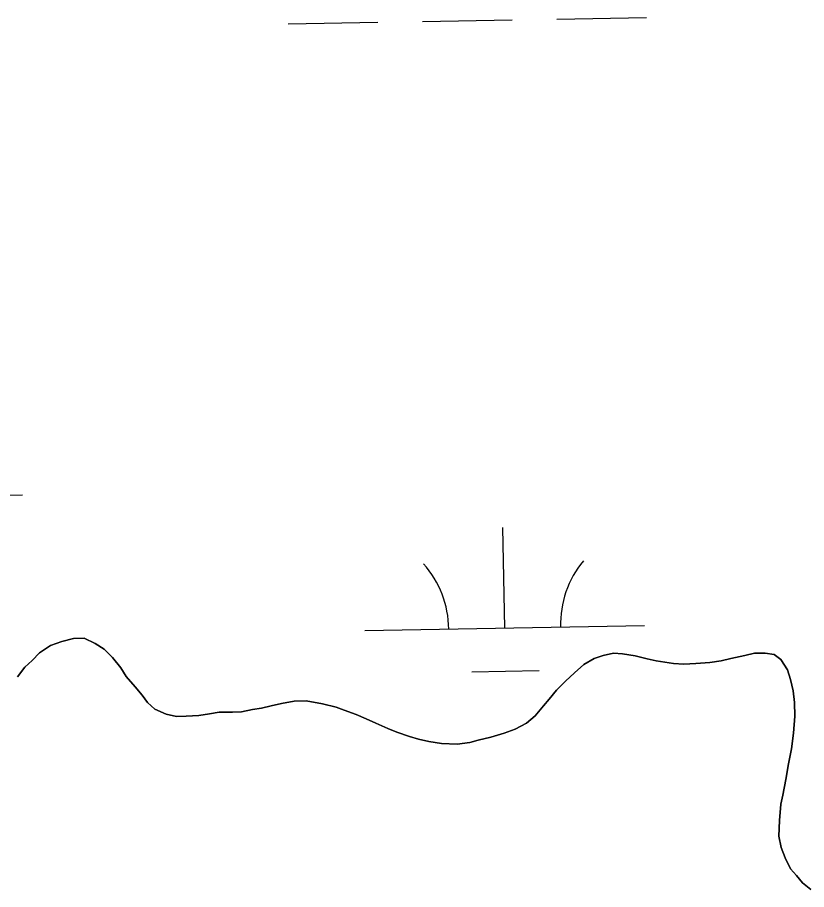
# Model space of a CAD drawing. Extents: x 3925854 to 3964121, y 224593 to 250589.
# Drawn here: x 3944344 to 3944625.8, y 230559.1 to 230870.7 of the extents above; entities that cross this region are included whole.
import ezdxf

# ---------------------------------------------------------------- set-up
doc = ezdxf.new("R2010")
doc.units = 0
doc.layers.add('V-TOPO-SHOR', color=7, linetype='Continuous')
doc.layers.add('V-WETL-SWMP', color=7, linetype='Continuous')

msp = doc.modelspace()

# ---------------------------------------------------------------- linework, layer by layer
at = {"layer": 'V-TOPO-SHOR'}
for points in [[(3944343.971, 230635.019), (3944346.599, 230638.507), (3944349.239, 230640.929), (3944351.875, 230643.621), (3944355.842, 230646.324), (3944359.823, 230647.694), (3944364.073, 230648.802), (3944367.8, 230648.841), (3944371.812, 230647.018), (3944375.029, 230644.919), (3944377.989, 230642.019), (3944380.956, 230638.322), (3944382.853, 230635.146), (3944386.087, 230631.449), (3944388.511, 230628.545), (3944390.404, 230625.901), (3944393.091, 230623.532), (3944397.103, 230621.707)], [(3944397.103, 230621.707), (3944400.838, 230620.945), (3944404.301, 230620.982), (3944408.825, 230621.293), (3944412.549, 230621.865), (3944416.004, 230622.432), (3944420.796, 230622.479), (3944423.993, 230622.512), (3944427.978, 230623.352), (3944431.169, 230623.917), (3944434.622, 230624.75), (3944438.341, 230625.588), (3944442.861, 230626.432), (3944447.121, 230626.475), (3944452.991, 230625.469), (3944457.797, 230624.185), (3944460.736, 230623.151), (3944465.014, 230621.596), (3944468.492, 230620.034), (3944471.969, 230618.471), (3944476.25, 230616.65), (3944479.459, 230615.352), (3944484.001, 230613.8), (3944487.209, 230612.765), (3944490.944, 230612.006), (3944495.478, 230611.252), (3944501.074, 230611.041), (3944505.596, 230611.621), (3944508.516, 230612.45), (3944513.032, 230613.56), (3944517.812, 230614.94), (3944521.791, 230616.313), (3944525.764, 230618.483), (3944528.935, 230621.179), (3944531.828, 230624.668), (3944533.934, 230627.087), (3944536.563, 230630.311), (3944539.728, 230633.536), (3944542.894, 230636.5), (3944546.324, 230639.463), (3944550.031, 230641.632), (3944553.216, 230642.73), (3944556.937, 230643.565), (3944560.134, 230643.332), (3944564.668, 230642.578), (3944568.94, 230641.556), (3944572.143, 230640.79), (3944578.279, 230639.787), (3944582.011, 230639.557), (3944586.268, 230639.867), (3944591.325, 230640.184), (3944595.314, 230640.757), (3944598.767, 230641.591), (3944603.816, 230642.707), (3944607.271, 230643.543), (3944610.998, 230643.58), (3944614.199, 230643.08), (3944616.614, 230641.241), (3944619.049, 230637.536), (3944620.148, 230634.085), (3944620.988, 230630.1), (3944621.564, 230625.844), (3944621.613, 230621.052), (3944621.142, 230614.922), (3944620.398, 230609.321), (3944619.389, 230603.984), (3944618.379, 230598.38), (3944617.371, 230592.779), (3944616.603, 230589.576), (3944616.13, 230583.71), (3944615.921, 230578.117), (3944616.761, 230574.13), (3944618.129, 230570.417), (3944620.034, 230566.44), (3944622.188, 230564.066), (3944624.347, 230561.424), (3944627.3, 230559.057)]]:
    msp.add_lwpolyline(points, dxfattribs=at)
at = {"layer": 'V-WETL-SWMP'}
for p, q in [((3944440.665, 230868.364), (3944472.66, 230868.946)), ((3944488.657, 230869.237), (3944520.652, 230869.819)), ((3944536.649, 230870.109), (3944568.644, 230870.691)), ((3944313.806, 230699.529), (3944345.8, 230700.111)), ((3944518.011, 230652.492), (3944517.356, 230688.486)), ((3944468.019, 230651.583), (3944568.002, 230653.401)), ((3944359.822, 230647.695), (3944355.842, 230646.323)), ((3944364.072, 230648.803), (3944359.822, 230647.695)), ((3944367.8, 230648.841), (3944364.072, 230648.803)), ((3944371.813, 230647.018), (3944367.8, 230648.841)), ((3944375.03, 230644.92), (3944371.813, 230647.018)), ((3944351.874, 230643.62), (3944349.238, 230640.93)), ((3944355.842, 230646.323), (3944351.874, 230643.62)), ((3944377.989, 230642.02), (3944375.03, 230644.92)), ((3944556.936, 230643.565), (3944553.216, 230642.729)), ((3944560.134, 230643.331), (3944556.936, 230643.565)), ((3944610.998, 230643.58), (3944607.27, 230643.542)), ((3944614.199, 230643.08), (3944610.998, 230643.58)), ((3944349.238, 230640.93), (3944346.6, 230638.507)), ((3944380.956, 230638.322), (3944377.989, 230642.02)), ((3944550.032, 230641.631), (3944546.325, 230639.463)), ((3944553.216, 230642.729), (3944550.032, 230641.631)), ((3944564.669, 230642.578), (3944560.134, 230643.331)), ((3944568.941, 230641.556), (3944564.669, 230642.578)), ((3944572.144, 230640.79), (3944568.941, 230641.556)), ((3944578.28, 230639.787), (3944572.144, 230640.79)), ((3944595.314, 230640.758), (3944591.325, 230640.185)), ((3944598.767, 230641.592), (3944595.314, 230640.758)), ((3944603.816, 230642.708), (3944598.767, 230641.592)), ((3944607.27, 230643.542), (3944603.816, 230642.708)), ((3944616.614, 230641.24), (3944614.199, 230643.08)), ((3944619.048, 230637.536), (3944616.614, 230641.24)), ((3944346.6, 230638.507), (3944343.972, 230635.018)), ((3944382.852, 230635.145), (3944380.956, 230638.322)), ((3944546.325, 230639.463), (3944542.893, 230636.499)), ((3944582.01, 230639.558), (3944578.28, 230639.787)), ((3944586.268, 230639.867), (3944582.01, 230639.558)), ((3944591.325, 230640.185), (3944586.268, 230639.867)), ((3944620.148, 230634.085), (3944619.048, 230637.536)), ((3944386.086, 230631.45), (3944382.852, 230635.145)), ((3944506.293, 230636.845), (3944530.289, 230637.281)), ((3944542.893, 230636.499), (3944539.727, 230633.537)), ((3944388.512, 230628.545), (3944386.086, 230631.45)), ((3944539.727, 230633.537), (3944536.564, 230630.31)), ((3944620.988, 230630.099), (3944620.148, 230634.085)), ((3944390.403, 230625.901), (3944388.512, 230628.545)), ((3944536.564, 230630.31), (3944533.934, 230627.087)), ((3944621.563, 230625.844), (3944620.988, 230630.099)), ((3944393.09, 230623.531), (3944390.403, 230625.901)), ((3944438.342, 230625.587), (3944434.622, 230624.75)), ((3944442.861, 230626.432), (3944438.342, 230625.587)), ((3944447.122, 230626.475), (3944442.861, 230626.432)), ((3944452.991, 230625.469), (3944447.122, 230626.475)), ((3944457.797, 230624.186), (3944452.991, 230625.469)), ((3944533.934, 230627.087), (3944531.828, 230624.669)), ((3944621.612, 230621.051), (3944621.563, 230625.844)), ((3944397.103, 230621.707), (3944393.09, 230623.531)), ((3944412.548, 230621.864), (3944408.825, 230621.294)), ((3944416.004, 230622.431), (3944412.548, 230621.864)), ((3944420.797, 230622.48), (3944416.004, 230622.431)), ((3944423.993, 230622.512), (3944420.797, 230622.48)), ((3944427.979, 230623.352), (3944423.993, 230622.512)), ((3944431.169, 230623.917), (3944427.979, 230623.352)), ((3944434.622, 230624.75), (3944431.169, 230623.917)), ((3944460.737, 230623.151), (3944457.797, 230624.186)), ((3944465.014, 230621.596), (3944460.737, 230623.151)), ((3944531.828, 230624.669), (3944528.934, 230621.178)), ((3944400.839, 230620.946), (3944397.103, 230621.707)), ((3944404.301, 230620.981), (3944400.839, 230620.946)), ((3944408.825, 230621.294), (3944404.301, 230620.981)), ((3944468.492, 230620.033), (3944465.014, 230621.596)), ((3944471.97, 230618.471), (3944468.492, 230620.033)), ((3944528.934, 230621.178), (3944525.765, 230618.483)), ((3944621.141, 230614.921), (3944621.612, 230621.051)), ((3944476.249, 230616.65), (3944471.97, 230618.471)), ((3944479.458, 230615.351), (3944476.249, 230616.65)), ((3944521.792, 230616.312), (3944517.812, 230614.94)), ((3944525.765, 230618.483), (3944521.792, 230616.312)), ((3944484.001, 230613.799), (3944479.458, 230615.351)), ((3944487.208, 230612.766), (3944484.001, 230613.799)), ((3944490.944, 230612.005), (3944487.208, 230612.766)), ((3944508.516, 230612.449), (3944505.595, 230611.621)), ((3944513.032, 230613.56), (3944508.516, 230612.449)), ((3944517.812, 230614.94), (3944513.032, 230613.56)), ((3944620.399, 230609.321), (3944621.141, 230614.921)), ((3944495.479, 230611.252), (3944490.944, 230612.005)), ((3944501.073, 230611.042), (3944495.479, 230611.252)), ((3944505.595, 230611.621), (3944501.073, 230611.042)), ((3944619.388, 230603.984), (3944620.399, 230609.321)), ((3944618.379, 230598.381), (3944619.388, 230603.984)), ((3944617.371, 230592.779), (3944618.379, 230598.381)), ((3944616.604, 230589.575), (3944617.371, 230592.779)), ((3944616.131, 230583.711), (3944616.604, 230589.575)), ((3944615.921, 230578.117), (3944616.131, 230583.711)), ((3944616.761, 230574.13), (3944615.921, 230578.117)), ((3944618.13, 230570.416), (3944616.761, 230574.13)), ((3944620.034, 230566.44), (3944618.13, 230570.416)), ((3944622.189, 230564.065), (3944620.034, 230566.44)), ((3944624.346, 230561.424), (3944622.189, 230564.065)), ((3944627.299, 230559.057), (3944624.346, 230561.424))]:
    msp.add_line(p, q, dxfattribs=at)
for centre, start, end in [((3944462.768, 230651.962), 0.26988, 41.81354), ((3944573.236, 230653.971), 140.26988, 181.81353)]:
    msp.add_arc(centre, 35.246, start, end, dxfattribs=at)

doc.saveas('drawing.dxf')
